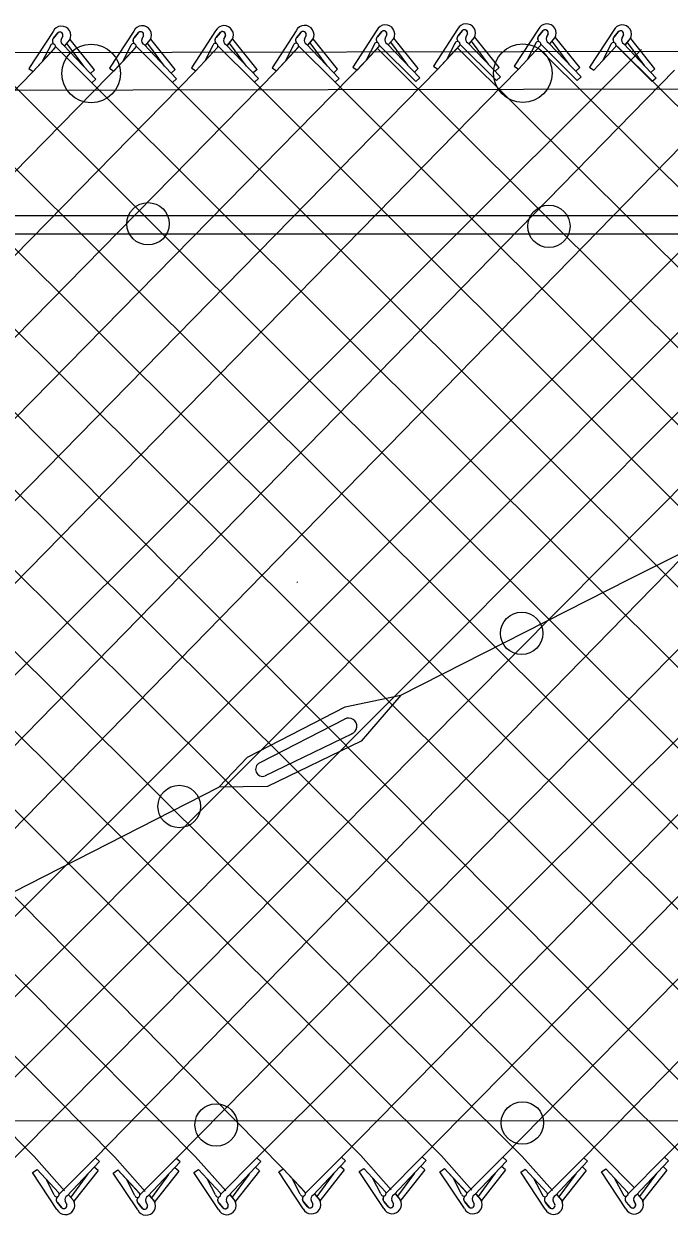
# Model space of a CAD drawing. Extents: x 0 to 1270, y 0 to 830.
# Drawn here: x 669.8 to 702, y 379.3 to 438.8 of the extents above; entities that cross this region are included whole.
import ezdxf

# ---------------------------------------------------------------- set-up
doc = ezdxf.new("R2010")
doc.units = 0
doc.layers.add('sb_Chainlink Fence', color=7, linetype='Continuous')
doc.layers.add('sb_Existing Structural Steel', color=7, linetype='Continuous')

msp = doc.modelspace()

# ---------------------------------------------------------------- linework, layer by layer
at = {"layer": 'sb_Chainlink Fence'}
for p, q in [((691.457, 438.506), (690.248, 436.655)), ((695.486, 438.505), (694.277, 436.654)), ((671.256, 438.391), (670.047, 436.54)), ((671.281, 438.056), (671.503, 438.321)), ((671.482, 438.299), (671.281, 438.056)), ((671.744, 438.158), (671.663, 437.98)), ((671.663, 437.987), (671.744, 438.154)), ((671.838, 437.664), (672.084, 437.958)), ((671.841, 437.668), (672.085, 437.959)), ((672.084, 437.958), (672.102, 437.992)), ((672.102, 437.992), (672.118, 438.029)), ((673.322, 436.469), (672.108, 437.98)), ((675.282, 438.409), (674.074, 436.558)), ((675.308, 438.074), (675.529, 438.339)), ((675.509, 438.317), (675.308, 438.074)), ((675.77, 438.176), (675.689, 437.998)), ((675.69, 438.005), (675.77, 438.172)), ((675.865, 437.682), (676.111, 437.976)), ((675.868, 437.686), (676.112, 437.977)), ((676.111, 437.976), (676.129, 438.01)), ((676.129, 438.01), (676.144, 438.047)), ((677.349, 436.487), (676.134, 437.998)), ((679.372, 438.416), (678.164, 436.565)), ((679.398, 438.081), (679.619, 438.346)), ((679.599, 438.324), (679.398, 438.081)), ((679.86, 438.183), (679.78, 438.005)), ((679.78, 438.012), (679.86, 438.179)), ((679.955, 437.689), (680.201, 437.983)), ((679.958, 437.693), (680.202, 437.984)), ((680.201, 437.983), (680.219, 438.017)), ((680.219, 438.017), (680.234, 438.054)), ((681.439, 436.494), (680.225, 438.005)), ((683.399, 438.426), (682.19, 436.576)), ((683.425, 438.092), (683.646, 438.357)), ((683.625, 438.335), (683.425, 438.092)), ((683.887, 438.194), (683.806, 438.016)), ((683.807, 438.022), (683.887, 438.19)), ((683.981, 437.699), (684.227, 437.994)), ((683.985, 437.704), (684.229, 437.995)), ((684.227, 437.994), (684.245, 438.028)), ((684.245, 438.028), (684.261, 438.064)), ((685.466, 436.505), (684.251, 438.016)), ((687.426, 438.455), (686.217, 436.605)), ((687.452, 438.121), (687.673, 438.386)), ((687.652, 438.364), (687.452, 438.121)), ((687.914, 438.223), (687.833, 438.045)), ((687.834, 438.051), (687.914, 438.219)), ((688.008, 437.729), (688.254, 438.023)), ((688.012, 437.733), (688.256, 438.024)), ((688.254, 438.023), (688.273, 438.057)), ((688.273, 438.057), (688.288, 438.094)), ((689.493, 436.534), (688.278, 438.045)), ((691.483, 438.172), (691.704, 438.437)), ((691.683, 438.415), (691.483, 438.172)), ((691.945, 438.273), (691.864, 438.096)), ((691.865, 438.102), (691.945, 438.269)), ((692.039, 437.779), (692.285, 438.074)), ((692.043, 437.784), (692.287, 438.075)), ((693.003, 436.748), (692.149, 437.898)), ((692.285, 438.074), (692.304, 438.108)), ((692.304, 438.108), (692.319, 438.144)), ((693.524, 436.584), (692.309, 438.096)), ((695.511, 438.17), (695.732, 438.435)), ((695.712, 438.413), (695.511, 438.17)), ((695.974, 438.272), (695.893, 438.094)), ((695.893, 438.101), (695.973, 438.268)), ((696.068, 437.778), (696.314, 438.072)), ((696.071, 437.782), (696.315, 438.073)), ((697.032, 436.746), (696.177, 437.897)), ((696.314, 438.072), (696.332, 438.106)), ((696.332, 438.106), (696.347, 438.143)), ((697.552, 436.583), (696.338, 438.094)), ((699.25, 438.455), (698.032, 436.611)), ((699.274, 438.121), (699.496, 438.385)), ((699.476, 438.363), (699.274, 438.121)), ((699.737, 438.22), (699.655, 438.043)), ((699.655, 438.049), (699.737, 438.216)), ((699.829, 437.726), (700.076, 438.019)), ((699.832, 437.73), (700.077, 438.02)), ((700.076, 438.019), (700.094, 438.053)), ((700.094, 438.053), (700.11, 438.089)), ((701.307, 436.523), (700.1, 438.04)), ((635.167, 437.423), (690.647, 382.237)), ((639.194, 437.426), (694.678, 382.208)), ((645.171, 382.125), (700.638, 437.483)), ((670.271, 436.389), (671.35, 437.563)), ((670.271, 436.389), (671.343, 437.556)), ((671.121, 437.662), (670.719, 436.884)), ((671.372, 437.638), (673.195, 435.826)), ((671.77, 437.711), (673.392, 436.006)), ((672.802, 436.632), (671.947, 437.783)), ((674.297, 436.407), (675.376, 437.581)), ((674.297, 436.407), (675.369, 437.574)), ((675.147, 437.68), (674.746, 436.902)), ((675.398, 437.656), (677.221, 435.844)), ((675.797, 437.729), (677.418, 436.024)), ((676.828, 436.65), (675.974, 437.801)), ((678.387, 436.414), (679.466, 437.588)), ((678.387, 436.414), (679.459, 437.581)), ((679.237, 437.687), (678.836, 436.909)), ((679.488, 437.663), (681.311, 435.851)), ((679.887, 437.736), (681.508, 436.031)), ((680.918, 436.657), (680.064, 437.808)), ((682.414, 436.424), (683.493, 437.599)), ((682.414, 436.424), (683.486, 437.592)), ((683.264, 437.698), (682.862, 436.92)), ((683.515, 437.674), (685.338, 435.862)), ((683.914, 437.747), (685.535, 436.042)), ((684.945, 436.668), (684.091, 437.818)), ((686.441, 436.454), (687.52, 437.628)), ((686.441, 436.454), (687.513, 437.621)), ((687.291, 437.727), (686.889, 436.949)), ((687.473, 437.513), (742.961, 382.236)), ((687.542, 437.703), (689.365, 435.891)), ((687.941, 437.776), (689.562, 436.071)), ((688.972, 436.697), (688.118, 437.848)), ((690.472, 436.504), (691.551, 437.679)), ((690.472, 436.504), (691.544, 437.672)), ((691.322, 437.778), (690.92, 437)), ((691.468, 437.549), (746.99, 382.258)), ((691.573, 437.753), (693.396, 435.941)), ((691.972, 437.827), (693.593, 436.122)), ((694.501, 436.503), (695.579, 437.677)), ((694.501, 436.503), (695.573, 437.67)), ((695.351, 437.776), (694.949, 436.998)), ((695.527, 437.52), (751.016, 382.261)), ((695.602, 437.752), (697.425, 435.94)), ((696, 437.825), (697.622, 436.12)), ((698.255, 436.459), (699.34, 437.627)), ((698.255, 436.459), (699.333, 437.62)), ((699.111, 437.728), (698.706, 436.952)), ((699.362, 437.702), (701.176, 435.881)), ((699.433, 437.644), (755.055, 382.285)), ((699.761, 437.773), (701.374, 436.06)), ((700.787, 436.689), (699.939, 437.844)), ((620.837, 381.877), (674.837, 436.994)), ((624.338, 436.704), (678.364, 382.194)), ((628.364, 436.722), (682.744, 381.594)), ((632.833, 381.83), (686.981, 437.041)), ((657.257, 382.109), (712.176, 437.033)), ((661.284, 382.112), (716.159, 437.073)), ((665.323, 382.136), (720.131, 437.097)), ((669.349, 382.146), (724, 437.235)), ((616.409, 381.526), (670.271, 436.389)), ((624.578, 381.637), (678.387, 436.414)), ((628.838, 381.843), (682.414, 436.424)), ((635.697, 380.624), (690.472, 436.504)), ((641.156, 382.07), (694.501, 436.503)), ((648.105, 436.628), (702.733, 382.233)), ((649.198, 382.117), (702.282, 436.448)), ((653.229, 382.087), (706.309, 436.457)), ((670.047, 436.54), (670.271, 436.389)), ((673.322, 436.469), (673.125, 436.289)), ((673.377, 382.138), (726.436, 436.448)), ((674.074, 436.558), (674.297, 436.407)), ((677.349, 436.487), (677.152, 436.307)), ((677.408, 382.108), (730.907, 436.398)), ((678.164, 436.565), (678.387, 436.414)), ((681.439, 436.494), (681.242, 436.314)), ((682.19, 436.576), (682.414, 436.424)), ((685.466, 436.505), (685.269, 436.324)), ((685.665, 382.172), (738.759, 436.293)), ((686.217, 436.605), (686.441, 436.454)), ((689.493, 436.534), (689.296, 436.353)), ((689.692, 382.182), (742.785, 436.29)), ((690.248, 436.655), (690.472, 436.504)), ((693.524, 436.584), (693.327, 436.404)), ((693.593, 436.122), (693.396, 435.941)), ((693.719, 382.174), (746.824, 436.266)), ((694.277, 436.654), (694.501, 436.503)), ((697.552, 436.583), (697.355, 436.403)), ((697.622, 436.12), (697.425, 435.94)), ((697.75, 382.144), (750.851, 436.256)), ((698.032, 436.611), (698.255, 436.459)), ((701.307, 436.523), (701.109, 436.344)), ((701.779, 382.167), (754.878, 436.264)), ((617.19, 435.748), (670.305, 382.201)), ((621.221, 435.799), (674.336, 382.172)), ((633.082, 435.766), (686.62, 382.246)), ((644.988, 435.723), (698.707, 382.23)), ((653.043, 435.74), (706.873, 381.622)), ((657.082, 435.737), (710.748, 382.274)), ((661.108, 435.748), (714.776, 382.266)), ((665.136, 435.777), (718.807, 382.236)), ((669.167, 435.827), (722.835, 382.258)), ((673.392, 436.006), (673.195, 435.826)), ((673.195, 435.826), (726.862, 382.261)), ((677.418, 436.024), (677.221, 435.844)), ((677.221, 435.844), (730.876, 382.264)), ((681.508, 436.031), (681.311, 435.851)), ((681.311, 435.851), (734.903, 382.274)), ((685.535, 436.042), (685.338, 435.862)), ((685.338, 435.862), (738.93, 382.266)), ((689.562, 436.071), (689.365, 435.891)), ((698.104, 435.817), (698.104, 435.817)), ((701.374, 436.06), (701.176, 435.881)), ((681.436, 382.13), (732.894, 433.464)), ((683.42, 410.867), (683.459, 410.906)), ((670.305, 382.201), (671.822, 380.493)), ((671.563, 380.317), (673.377, 382.138)), ((673.575, 381.959), (673.377, 382.138)), ((674.336, 382.172), (675.853, 380.463)), ((675.594, 380.287), (677.408, 382.108)), ((677.606, 381.929), (677.408, 382.108)), ((678.364, 382.194), (679.882, 380.485)), ((679.623, 380.309), (681.436, 382.13)), ((681.634, 381.951), (681.436, 382.13)), ((683.851, 380.351), (685.665, 382.172)), ((684.25, 380.279), (685.863, 381.993)), ((685.863, 381.993), (685.665, 382.172)), ((686.62, 382.246), (688.137, 380.537)), ((687.878, 380.361), (689.692, 382.182)), ((688.277, 380.29), (689.89, 382.003)), ((689.89, 382.003), (689.692, 382.182)), ((690.647, 382.237), (692.165, 380.529)), ((691.905, 380.353), (693.719, 382.174)), ((692.304, 380.281), (693.917, 381.995)), ((693.917, 381.995), (693.719, 382.174)), ((694.678, 382.208), (696.196, 380.499)), ((695.936, 380.323), (697.75, 382.144)), ((696.335, 380.252), (697.948, 381.965)), ((697.948, 381.965), (697.75, 382.144)), ((698.707, 382.23), (700.278, 380.662)), ((699.965, 380.345), (701.779, 382.167)), ((700.364, 380.274), (701.976, 381.987)), ((701.976, 381.987), (701.779, 382.167)), ((670.233, 381.408), (670.456, 381.56)), ((671.451, 379.563), (670.233, 381.408)), ((670.456, 381.56), (671.534, 380.398)), ((670.456, 381.56), (671.54, 380.391)), ((671.962, 380.245), (673.575, 381.959)), ((673.507, 381.496), (672.301, 379.978)), ((673.507, 381.496), (673.309, 381.675)), ((674.264, 381.378), (674.487, 381.53)), ((675.482, 379.533), (674.264, 381.378)), ((674.487, 381.53), (675.565, 380.368)), ((674.487, 381.53), (675.572, 380.361)), ((675.993, 380.215), (677.606, 381.929)), ((677.539, 381.466), (676.332, 379.948)), ((677.539, 381.466), (677.341, 381.645)), ((678.292, 381.4), (678.515, 381.553)), ((679.51, 379.556), (678.292, 381.4)), ((678.515, 381.553), (679.593, 380.391)), ((678.515, 381.553), (679.6, 380.384)), ((680.021, 380.238), (681.634, 381.951)), ((681.567, 381.488), (680.36, 379.971)), ((681.567, 381.488), (681.369, 381.668)), ((682.521, 381.442), (682.744, 381.594)), ((683.739, 379.597), (682.521, 381.442)), ((682.744, 381.594), (683.822, 380.432)), ((682.744, 381.594), (683.829, 380.425)), ((685.796, 381.53), (684.589, 380.012)), ((685.796, 381.53), (685.598, 381.709)), ((686.548, 381.452), (686.771, 381.604)), ((687.766, 379.608), (686.548, 381.452)), ((686.771, 381.604), (687.849, 380.442)), ((686.771, 381.604), (687.856, 380.436)), ((689.303, 381.374), (688.455, 380.219)), ((689.823, 381.54), (688.616, 380.023)), ((689.823, 381.54), (689.625, 381.719)), ((690.575, 381.444), (690.798, 381.596)), ((691.793, 379.599), (690.575, 381.444)), ((690.798, 381.596), (691.876, 380.434)), ((690.798, 381.596), (691.883, 380.427)), ((693.85, 381.532), (692.643, 380.014)), ((693.85, 381.532), (693.652, 381.711)), ((694.606, 381.414), (694.829, 381.566)), ((695.824, 379.569), (694.606, 381.414)), ((694.829, 381.566), (695.907, 380.404)), ((694.829, 381.566), (695.914, 380.398)), ((697.881, 381.502), (696.674, 379.984)), ((697.881, 381.502), (697.683, 381.681)), ((698.635, 381.436), (698.857, 381.589)), ((699.853, 379.592), (698.635, 381.436)), ((698.857, 381.589), (699.935, 380.427)), ((698.857, 381.589), (699.942, 380.42)), ((701.909, 381.524), (700.703, 380.007)), ((701.909, 381.524), (701.711, 381.704)), ((671.312, 380.291), (670.906, 381.067)), ((672.988, 381.33), (672.139, 380.175)), ((675.343, 380.261), (674.938, 381.037)), ((677.019, 381.3), (676.171, 380.145)), ((679.372, 380.284), (678.966, 381.059)), ((681.047, 381.322), (680.199, 380.167)), ((683.601, 380.325), (683.195, 381.101)), ((685.276, 381.364), (684.428, 380.209)), ((687.627, 380.335), (687.222, 381.111)), ((691.654, 380.327), (691.249, 381.103)), ((693.33, 381.366), (692.482, 380.211)), ((695.686, 380.297), (695.28, 381.073)), ((697.361, 381.336), (696.513, 380.181)), ((699.714, 380.32), (699.308, 381.095)), ((701.39, 381.358), (700.541, 380.203)), ((672.029, 380.293), (672.277, 380)), ((672.033, 380.289), (672.278, 379.999)), ((676.061, 380.263), (676.308, 379.97)), ((676.064, 380.259), (676.309, 379.969)), ((680.089, 380.286), (680.337, 379.993)), ((680.092, 380.281), (680.338, 379.992)), ((684.318, 380.327), (684.565, 380.034)), ((684.321, 380.323), (684.567, 380.033)), ((688.345, 380.337), (688.592, 380.044)), ((688.348, 380.333), (688.593, 380.043)), ((692.372, 380.329), (692.619, 380.036)), ((692.375, 380.325), (692.621, 380.035)), ((696.403, 380.299), (696.651, 380.006)), ((696.406, 380.295), (696.652, 380.005)), ((700.431, 380.322), (700.679, 380.029)), ((700.435, 380.317), (700.68, 380.028)), ((671.677, 379.656), (671.475, 379.898)), ((671.475, 379.898), (671.697, 379.634)), ((671.938, 379.798), (671.856, 379.976)), ((671.856, 379.969), (671.938, 379.802)), ((672.277, 380), (672.295, 379.966)), ((672.295, 379.966), (672.311, 379.929)), ((675.708, 379.626), (675.506, 379.868)), ((675.506, 379.868), (675.728, 379.604)), ((675.969, 379.769), (675.887, 379.946)), ((675.887, 379.94), (675.969, 379.773)), ((676.308, 379.97), (676.326, 379.936)), ((676.326, 379.936), (676.342, 379.9)), ((679.736, 379.648), (679.534, 379.89)), ((679.534, 379.89), (679.757, 379.627)), ((679.997, 379.791), (679.915, 379.968)), ((679.916, 379.962), (679.997, 379.795)), ((680.337, 379.993), (680.355, 379.958)), ((680.355, 379.958), (680.37, 379.922)), ((683.965, 379.69), (683.763, 379.932)), ((683.763, 379.932), (683.986, 379.668)), ((684.226, 379.833), (684.144, 380.01)), ((684.145, 380.003), (684.226, 379.837)), ((684.565, 380.034), (684.584, 380)), ((684.584, 380), (684.599, 379.964)), ((687.992, 379.7), (687.79, 379.942)), ((687.79, 379.942), (688.012, 379.678)), ((688.253, 379.843), (688.171, 380.02)), ((688.171, 380.014), (688.253, 379.847)), ((688.592, 380.044), (688.61, 380.01)), ((688.61, 380.01), (688.626, 379.974)), ((692.019, 379.692), (691.817, 379.934)), ((691.817, 379.934), (692.04, 379.67)), ((692.28, 379.834), (692.198, 380.012)), ((692.199, 380.005), (692.28, 379.838)), ((692.619, 380.036), (692.638, 380.002)), ((692.638, 380.002), (692.653, 379.966)), ((696.05, 379.662), (695.848, 379.904)), ((695.848, 379.904), (696.071, 379.64)), ((696.311, 379.805), (696.229, 379.982)), ((696.23, 379.976), (696.311, 379.809)), ((696.651, 380.006), (696.669, 379.972)), ((696.669, 379.972), (696.684, 379.936)), ((700.079, 379.684), (699.877, 379.926)), ((699.877, 379.926), (700.099, 379.663)), ((700.34, 379.827), (700.258, 380.004)), ((700.258, 379.998), (700.339, 379.831)), ((700.679, 380.029), (700.697, 379.995)), ((700.697, 379.995), (700.713, 379.958))]:
    msp.add_line(p, q, dxfattribs=at)
for centre, radius, start, end in [((671.676, 438.185), 0.468, 331.07013, 153.97678), ((675.703, 438.203), 0.468, 331.07013, 153.97678), ((679.793, 438.21), 0.468, 331.07013, 153.97678), ((683.819, 438.221), 0.468, 331.07013, 153.97678), ((687.846, 438.25), 0.468, 331.07013, 153.97678), ((691.877, 438.301), 0.468, 331.07013, 153.97678), ((695.906, 438.299), 0.468, 331.07013, 153.97678), ((699.669, 438.248), 0.468, 330.77313, 153.67978), ((671.412, 437.915), 0.192, 140.49866, 233.30225), ((671.417, 437.916), 0.195, 133.96419, 232.53136), ((671.599, 438.203), 0.152, 342.81176, 140.43381), ((671.6, 438.203), 0.152, 341.03136, 129.5144), ((671.857, 437.902), 0.209, 156.78028, 245.45483), ((675.438, 437.933), 0.192, 140.49866, 233.30225), ((675.443, 437.934), 0.195, 133.96419, 232.53136), ((675.625, 438.221), 0.152, 342.81176, 140.43381), ((675.626, 438.222), 0.152, 341.03136, 129.5144), ((675.884, 437.92), 0.209, 156.78028, 245.45483), ((679.528, 437.94), 0.192, 140.49866, 233.30225), ((679.534, 437.941), 0.195, 133.96419, 232.53136), ((679.716, 438.228), 0.152, 342.81176, 140.43381), ((679.716, 438.228), 0.152, 341.03136, 129.5144), ((679.974, 437.927), 0.209, 156.78028, 245.45483), ((683.555, 437.951), 0.192, 140.49866, 233.30225), ((683.56, 437.951), 0.195, 133.96419, 232.53136), ((683.742, 438.238), 0.152, 342.81176, 140.43381), ((683.743, 438.239), 0.152, 341.03136, 129.5144), ((684.001, 437.937), 0.209, 156.78028, 245.45483), ((687.582, 437.98), 0.192, 140.49866, 233.30225), ((687.587, 437.981), 0.195, 133.96419, 232.53136), ((687.769, 438.268), 0.152, 342.81176, 140.43381), ((687.77, 438.268), 0.152, 341.03136, 129.5144), ((688.028, 437.966), 0.209, 156.78028, 245.45483), ((691.613, 438.031), 0.192, 140.49866, 233.30225), ((691.618, 438.031), 0.195, 133.96419, 232.53136), ((691.8, 438.318), 0.152, 342.81176, 140.43381), ((691.801, 438.319), 0.152, 341.03136, 129.5144), ((692.059, 438.017), 0.209, 156.78028, 245.45483), ((695.642, 438.029), 0.192, 140.49866, 233.30225), ((695.647, 438.03), 0.195, 133.96419, 232.53136), ((695.829, 438.317), 0.152, 342.81176, 140.43381), ((695.829, 438.317), 0.152, 341.03136, 129.5144), ((696.087, 438.016), 0.209, 156.78028, 245.45483), ((699.404, 437.979), 0.192, 140.20166, 233.00525), ((699.409, 437.98), 0.195, 133.66719, 232.23436), ((699.592, 438.266), 0.152, 342.51476, 140.13681), ((699.593, 438.266), 0.152, 340.73436, 129.2174), ((699.849, 437.963), 0.209, 156.48328, 245.15783), ((671.247, 437.641), 0.128, 319.31846, 170.36656), ((675.273, 437.659), 0.128, 319.31846, 170.36656), ((679.363, 437.666), 0.128, 319.31846, 170.36656), ((683.39, 437.676), 0.128, 319.31846, 170.36656), ((687.417, 437.706), 0.128, 319.31846, 170.36656), ((691.448, 437.756), 0.128, 319.31846, 170.36656), ((695.477, 437.755), 0.128, 319.31846, 170.36656), ((699.237, 437.706), 0.128, 319.02146, 170.06956), ((671.438, 380.313), 0.128, 189.93044, 40.97854), ((671.604, 380.039), 0.192, 126.99475, 219.79834), ((671.61, 380.039), 0.195, 127.76564, 226.33281), ((672.05, 380.055), 0.209, 114.84217, 203.51672), ((675.469, 380.283), 0.128, 189.93044, 40.97854), ((676.081, 380.025), 0.209, 114.84217, 203.51672), ((679.498, 380.306), 0.128, 189.93044, 40.97854), ((679.664, 380.032), 0.192, 126.99475, 219.79834), ((679.669, 380.032), 0.195, 127.76564, 226.33281), ((680.109, 380.048), 0.209, 114.84217, 203.51672), ((683.727, 380.347), 0.128, 189.93044, 40.97854), ((683.893, 380.073), 0.192, 126.99475, 219.79834), ((683.898, 380.073), 0.195, 127.76564, 226.33281), ((684.338, 380.089), 0.209, 114.84217, 203.51672), ((687.753, 380.357), 0.128, 189.93044, 40.97854), ((687.92, 380.084), 0.192, 126.99475, 219.79834), ((687.925, 380.083), 0.195, 127.76564, 226.33281), ((688.365, 380.1), 0.209, 114.84217, 203.51672), ((691.78, 380.349), 0.128, 189.93044, 40.97854), ((691.947, 380.075), 0.192, 126.99475, 219.79834), ((691.952, 380.075), 0.195, 127.76564, 226.33281), ((692.392, 380.091), 0.209, 114.84217, 203.51672), ((695.812, 380.319), 0.128, 189.93044, 40.97854), ((695.978, 380.045), 0.192, 126.99475, 219.79834), ((695.983, 380.045), 0.195, 127.76564, 226.33281), ((696.423, 380.061), 0.209, 114.84217, 203.51672), ((699.84, 380.342), 0.128, 189.93044, 40.97854), ((700.006, 380.068), 0.192, 126.99475, 219.79834), ((700.012, 380.068), 0.195, 127.76564, 226.33281), ((700.452, 380.084), 0.209, 114.84217, 203.51672), ((671.87, 379.771), 0.468, 206.32022, 29.22687), ((671.793, 379.753), 0.152, 219.86319, 17.48524), ((671.794, 379.752), 0.152, 230.7826, 19.26564), ((675.636, 380.009), 0.192, 126.99475, 219.79834), ((675.641, 380.009), 0.195, 127.76564, 226.33281), ((675.901, 379.741), 0.468, 206.32022, 29.22687), ((675.824, 379.723), 0.152, 219.86319, 17.48524), ((675.825, 379.722), 0.152, 230.7826, 19.26564), ((679.93, 379.763), 0.468, 206.32022, 29.22687), ((679.853, 379.745), 0.152, 219.86319, 17.48524), ((679.853, 379.745), 0.152, 230.7826, 19.26564), ((684.159, 379.805), 0.468, 206.32022, 29.22687), ((684.082, 379.787), 0.152, 219.86319, 17.48524), ((684.082, 379.786), 0.152, 230.7826, 19.26564), ((688.185, 379.815), 0.468, 206.32022, 29.22687), ((688.108, 379.797), 0.152, 219.86319, 17.48524), ((688.109, 379.796), 0.152, 230.7826, 19.26564), ((692.212, 379.807), 0.468, 206.32022, 29.22687), ((692.135, 379.789), 0.152, 219.86319, 17.48524), ((692.136, 379.788), 0.152, 230.7826, 19.26564), ((696.244, 379.777), 0.468, 206.32022, 29.22687), ((696.167, 379.759), 0.152, 219.86319, 17.48524), ((696.167, 379.758), 0.152, 230.7826, 19.26564), ((700.272, 379.799), 0.468, 206.32022, 29.22687), ((700.195, 379.781), 0.152, 219.86319, 17.48524), ((700.196, 379.781), 0.152, 230.7826, 19.26564)]:
    msp.add_arc(centre, radius, start, end, dxfattribs=at)
at = {"layer": 'sb_Existing Structural Steel'}
for p, q in [((265.287, 436.674), (831.299, 437.616)), ((642.002, 429.2), (728.849, 429.2)), ((642.002, 428.284), (728.849, 428.284)), ((699.926, 410.99), (731.749, 426.929)), ((688.615, 405.25), (700.022, 411.038)), ((685.839, 404.66), (688.615, 405.25)), ((688.615, 405.25), (686.632, 402.942)), ((680.97, 402.147), (685.839, 404.66)), ((681.568, 401.856), (685.847, 404.064)), ((686.183, 403.319), (681.85, 401.211)), ((686.632, 402.942), (681.97, 400.673)), ((679.538, 400.64), (680.97, 402.147)), ((639.129, 380.073), (679.538, 400.64)), ((681.97, 400.673), (679.538, 400.64)), ((440.979, 383.869), (1116.811, 384.201))]:
    msp.add_line(p, q, dxfattribs=at)
msp.add_lwpolyline([(831.288, 435.728), (499.698, 435.153), (441.732, 435.023), (261.566, 434.845)], dxfattribs=at)
for centre, radius in [((673.162, 436.288), 1.465), ((694.71, 436.301), 1.465), ((676, 428.782), 1.057), ((696.01, 428.657), 1.057), ((694.652, 408.328), 1.06), ((677.555, 399.681), 1.06), ((694.691, 383.879), 1.06), ((679.403, 383.781), 1.06)]:
    msp.add_circle(centre, radius, dxfattribs=at)
for centre, radius, start, end in [((686.017, 403.693), 0.408, 289.61363, 119.95239), ((681.721, 401.539), 0.352, 114.79783, 291.49938)]:
    msp.add_arc(centre, radius, start, end, dxfattribs=at)

doc.saveas('drawing.dxf')
